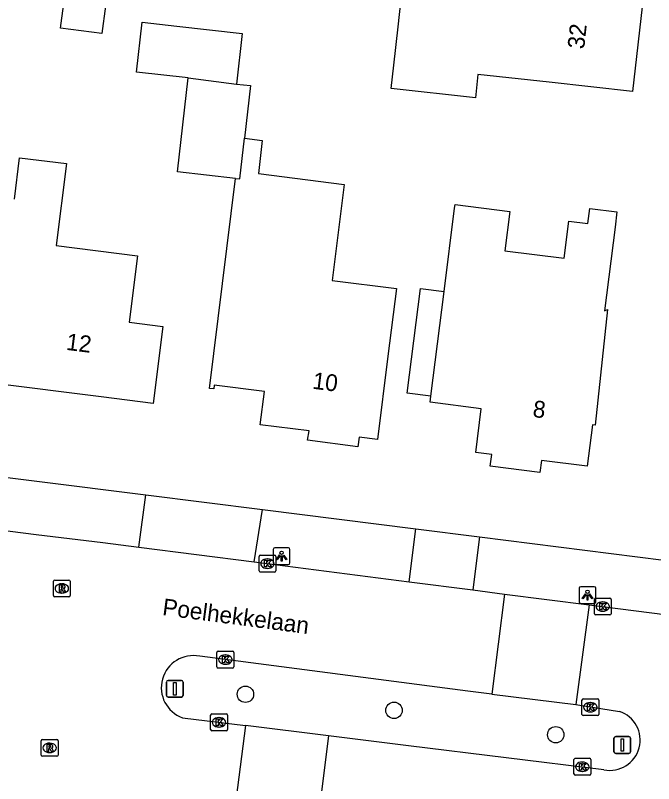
# Model space of a CAD drawing. Extents: x 161258 to 161838, y 380836 to 381727.
# Drawn here: x 161661.92 to 161699.94, y 381338.52 to 381384.28 of the extents above; entities that cross this region are included whole.
import ezdxf

# ---------------------------------------------------------------- set-up
doc = ezdxf.new("R2010")
doc.units = 0
for name, color, linetype in [('IMGEO_Boom', 7, 'Continuous'), ('IMGEO_Kolk', 7, 'Continuous'), ('IMGEO_Lichtpunt', 7, 'Continuous'), ('IMGEO_Openbare_ruimte_label', 7, 'Continuous'), ('IMGEO_Pand', 7, 'Continuous'), ('IMGEO_Pand_nummerreeks', 7, 'Continuous'), ('IMGEO_Rijbaan_lokaal_open', 7, 'Continuous'), ('IMGEO_Rioolput', 7, 'Continuous'), ('IMGEO_Verkeersbordpaal', 7, 'Continuous'), ('IMGEO_Voetpad_open', 7, 'Continuous')]:
    doc.layers.add(name, color=color, linetype=linetype)

msp = doc.modelspace()

# ---------------------------------------------------------------- linework, layer by layer
at = {"layer": 'IMGEO_Boom'}
for centre in [(161675.627, 381343.846), (161684.477, 381342.885), (161694.108, 381341.432)]:
    msp.add_circle(centre, 0.489, dxfattribs=at)
at = {"layer": 'IMGEO_Kolk'}
for p, q in [((161676.436, 381351.199), (161676.436, 381352.051)), ((161676.511, 381352.125), (161677.363, 381352.125)), ((161677.437, 381352.051), (161677.437, 381351.199)), ((161676.924, 381351.905), (161676.949, 381351.905)), ((161677.363, 381351.125), (161676.511, 381351.125)), ((161676.947, 381351.345), (161676.922, 381351.345)), ((161696.407, 381348.642), (161696.407, 381349.494)), ((161696.482, 381349.568), (161697.334, 381349.568)), ((161696.895, 381349.348), (161696.92, 381349.348)), ((161697.408, 381349.494), (161697.408, 381348.642)), ((161696.918, 381348.788), (161696.893, 381348.788)), ((161697.334, 381348.568), (161696.482, 381348.568)), ((161673.93, 381345.482), (161673.93, 381346.334)), ((161674.005, 381346.408), (161674.857, 381346.408)), ((161674.418, 381346.188), (161674.443, 381346.188)), ((161674.931, 381346.334), (161674.931, 381345.482)), ((161674.441, 381345.628), (161674.416, 381345.628)), ((161674.857, 381345.408), (161674.005, 381345.408)), ((161695.669, 381342.645), (161695.669, 381343.497)), ((161695.744, 381343.571), (161696.596, 381343.571)), ((161696.157, 381343.351), (161696.182, 381343.351)), ((161696.67, 381343.497), (161696.67, 381342.645)), ((161696.18, 381342.791), (161696.155, 381342.791)), ((161673.553, 381341.745), (161673.553, 381342.597)), ((161673.628, 381342.671), (161674.48, 381342.671)), ((161674.041, 381342.451), (161674.066, 381342.451)), ((161674.554, 381342.597), (161674.554, 381341.745)), ((161696.596, 381342.571), (161695.744, 381342.571)), ((161674.064, 381341.891), (161674.039, 381341.891)), ((161674.48, 381341.671), (161673.628, 381341.671)), ((161695.192, 381339.102), (161695.192, 381339.954)), ((161695.267, 381340.028), (161696.119, 381340.028)), ((161695.68, 381339.808), (161695.705, 381339.808)), ((161696.193, 381339.954), (161696.193, 381339.102)), ((161695.703, 381339.248), (161695.678, 381339.248)), ((161696.119, 381339.028), (161695.267, 381339.028))]:
    msp.add_line(p, q, dxfattribs=at)
for points in [[(161676.436, 381351.199), (161676.436, 381352.051)], [(161676.511, 381352.125), (161677.363, 381352.125)], [(161677.437, 381352.051), (161677.437, 381351.199)], [(161676.757, 381351.825), (161676.88, 381351.825), (161676.88, 381351.674), (161677.01, 381351.825), (161677.174, 381351.825), (161677.028, 381351.674), (161677.181, 381351.425), (161677.029, 381351.425), (161676.944, 381351.589), (161676.88, 381351.522), (161676.88, 381351.425), (161676.757, 381351.425), (161676.757, 381351.825)], [(161677.363, 381351.125), (161676.511, 381351.125)], [(161696.407, 381348.642), (161696.407, 381349.494)], [(161696.482, 381349.568), (161697.334, 381349.568)], [(161696.728, 381349.268), (161696.851, 381349.268), (161696.851, 381349.117), (161696.981, 381349.268), (161697.145, 381349.268), (161696.999, 381349.117), (161697.152, 381348.868), (161697, 381348.868), (161696.915, 381349.032), (161696.851, 381348.965), (161696.851, 381348.868), (161696.728, 381348.868), (161696.728, 381349.268)], [(161697.408, 381349.494), (161697.408, 381348.642)], [(161697.334, 381348.568), (161696.482, 381348.568)], [(161673.93, 381345.482), (161673.93, 381346.334)], [(161674.005, 381346.408), (161674.857, 381346.408)], [(161674.251, 381346.108), (161674.374, 381346.108), (161674.374, 381345.957), (161674.504, 381346.108), (161674.668, 381346.108), (161674.522, 381345.957), (161674.675, 381345.708), (161674.523, 381345.708), (161674.438, 381345.872), (161674.374, 381345.805), (161674.374, 381345.708), (161674.251, 381345.708), (161674.251, 381346.108)], [(161674.931, 381346.334), (161674.931, 381345.482)], [(161674.857, 381345.408), (161674.005, 381345.408)], [(161695.669, 381342.645), (161695.669, 381343.497)], [(161695.744, 381343.571), (161696.596, 381343.571)], [(161695.99, 381343.271), (161696.113, 381343.271), (161696.113, 381343.12), (161696.243, 381343.271), (161696.407, 381343.271), (161696.261, 381343.12), (161696.414, 381342.871), (161696.262, 381342.871), (161696.177, 381343.035), (161696.113, 381342.968), (161696.113, 381342.871), (161695.99, 381342.871), (161695.99, 381343.271)], [(161696.67, 381343.497), (161696.67, 381342.645)], [(161673.553, 381341.745), (161673.553, 381342.597)], [(161673.628, 381342.671), (161674.48, 381342.671)], [(161673.874, 381342.371), (161673.997, 381342.371), (161673.997, 381342.22), (161674.127, 381342.371), (161674.291, 381342.371), (161674.145, 381342.22), (161674.298, 381341.971), (161674.146, 381341.971), (161674.061, 381342.135), (161673.997, 381342.068), (161673.997, 381341.971), (161673.874, 381341.971), (161673.874, 381342.371)], [(161674.554, 381342.597), (161674.554, 381341.745)], [(161696.596, 381342.571), (161695.744, 381342.571)], [(161674.48, 381341.671), (161673.628, 381341.671)], [(161695.192, 381339.102), (161695.192, 381339.954)], [(161695.267, 381340.028), (161696.119, 381340.028)], [(161695.513, 381339.728), (161695.636, 381339.728), (161695.636, 381339.577), (161695.766, 381339.728), (161695.93, 381339.728), (161695.784, 381339.577), (161695.937, 381339.328), (161695.785, 381339.328), (161695.7, 381339.492), (161695.636, 381339.425), (161695.636, 381339.328), (161695.513, 381339.328), (161695.513, 381339.728)], [(161696.193, 381339.954), (161696.193, 381339.102)], [(161696.119, 381339.028), (161695.267, 381339.028)]]:
    msp.add_lwpolyline(points, dxfattribs=at)
for centre, start, end in [((161676.513, 381352.049), 91.552, 178.448), ((161676.513, 381352.049), 91.552, 178.448), ((161677.361, 381352.049), 1.552, 88.448), ((161677.361, 381352.049), 1.552, 88.448), ((161676.513, 381351.201), 181.552, 268.448), ((161676.513, 381351.201), 181.552, 268.448), ((161677.361, 381351.201), 271.552, 358.448), ((161677.361, 381351.201), 271.552, 358.448), ((161696.484, 381349.492), 91.552, 178.448), ((161696.484, 381349.492), 91.552, 178.448), ((161697.332, 381349.492), 1.552, 88.448), ((161697.332, 381349.492), 1.552, 88.448), ((161696.484, 381348.644), 181.552, 268.448), ((161696.484, 381348.644), 181.552, 268.448), ((161697.332, 381348.644), 271.552, 358.448), ((161697.332, 381348.644), 271.552, 358.448), ((161674.007, 381346.332), 91.552, 178.448), ((161674.007, 381346.332), 91.552, 178.448), ((161674.855, 381346.332), 1.552, 88.448), ((161674.855, 381346.332), 1.552, 88.448), ((161674.007, 381345.484), 181.552, 268.448), ((161674.007, 381345.484), 181.552, 268.448), ((161674.855, 381345.484), 271.552, 358.448), ((161674.855, 381345.484), 271.552, 358.448), ((161695.746, 381343.495), 91.552, 178.448), ((161695.746, 381343.495), 91.552, 178.448), ((161696.594, 381343.495), 1.552, 88.448), ((161696.594, 381343.495), 1.552, 88.448), ((161673.63, 381342.595), 91.552, 178.448), ((161673.63, 381342.595), 91.552, 178.448), ((161674.478, 381342.595), 1.552, 88.448), ((161674.478, 381342.595), 1.552, 88.448), ((161695.746, 381342.647), 181.552, 268.448), ((161695.746, 381342.647), 181.552, 268.448), ((161696.594, 381342.647), 271.552, 358.448), ((161696.594, 381342.647), 271.552, 358.448), ((161673.63, 381341.747), 181.552, 268.448), ((161673.63, 381341.747), 181.552, 268.448), ((161674.478, 381341.747), 271.552, 358.448), ((161674.478, 381341.747), 271.552, 358.448), ((161695.269, 381339.952), 91.552, 178.448), ((161695.269, 381339.952), 91.552, 178.448), ((161696.117, 381339.952), 1.552, 88.448), ((161696.117, 381339.952), 1.552, 88.448), ((161695.269, 381339.104), 181.552, 268.448), ((161695.269, 381339.104), 181.552, 268.448), ((161696.117, 381339.104), 271.552, 358.448), ((161696.117, 381339.104), 271.552, 358.448)]:
    msp.add_arc(centre, 0.0765, start, end, dxfattribs=at)
for centre, major_axis, ratio, start_param, end_param in [((161676.923, 381351.625), (-0.387, 0.002), 0.722429, 4.712389, 7.853982), ((161676.948, 381351.625), (-0.39, 0.002), 0.717154, 1.570796, 4.712389), ((161696.894, 381349.068), (-0.387, 0.002), 0.722429, 4.712389, 7.853982), ((161696.919, 381349.068), (-0.39, 0.002), 0.717154, 1.570796, 4.712389), ((161674.417, 381345.908), (-0.387, 0.002), 0.722429, 4.712389, 7.853982), ((161674.442, 381345.908), (-0.39, 0.002), 0.717154, 1.570796, 4.712389), ((161696.156, 381343.071), (-0.387, 0.002), 0.722429, 4.712389, 7.853982), ((161696.181, 381343.071), (-0.39, 0.002), 0.717154, 1.570796, 4.712389), ((161674.04, 381342.171), (-0.387, 0.002), 0.722429, 4.712389, 7.853982), ((161674.065, 381342.171), (-0.39, 0.002), 0.717154, 1.570796, 4.712389), ((161695.679, 381339.528), (-0.387, 0.002), 0.722429, 4.712389, 7.853982), ((161695.704, 381339.528), (-0.39, 0.002), 0.717154, 1.570796, 4.712389)]:
    msp.add_ellipse(centre, major_axis=major_axis, ratio=ratio, start_param=start_param, end_param=end_param, dxfattribs=at)
at = {"layer": 'IMGEO_Lichtpunt'}
for p, q in [((161677.283, 381352.476), (161677.283, 381351.669)), ((161677.283, 381352.476), (161677.283, 381351.669)), ((161678.185, 381352.571), (161677.377, 381352.571)), ((161678.185, 381352.571), (161677.377, 381352.571)), ((161678.279, 381351.669), (161678.279, 381352.476)), ((161678.279, 381351.669), (161678.279, 381352.476)), ((161677.377, 381351.575), (161678.185, 381351.575)), ((161677.377, 381351.575), (161678.185, 381351.575)), ((161695.5, 381350.155), (161695.5, 381349.348)), ((161695.5, 381350.155), (161695.5, 381349.348)), ((161696.402, 381350.25), (161695.594, 381350.25)), ((161696.402, 381350.25), (161695.594, 381350.25)), ((161696.496, 381349.348), (161696.496, 381350.155)), ((161696.496, 381349.348), (161696.496, 381350.155)), ((161695.594, 381349.254), (161696.402, 381349.254)), ((161695.594, 381349.254), (161696.402, 381349.254))]:
    msp.add_line(p, q, dxfattribs=at)
for points in [[(161677.657, 381352.14), (161677.696, 381352.112), (161677.508, 381351.85), (161677.47, 381351.877), (161677.657, 381352.14)], [(161677.759, 381352.092), (161677.806, 381352.092), (161677.806, 381351.77), (161677.759, 381351.77), (161677.759, 381352.092)], [(161677.869, 381352.112), (161677.907, 381352.139), (161678.094, 381351.877), (161678.055, 381351.849), (161677.869, 381352.112)], [(161695.874, 381349.819), (161695.913, 381349.791), (161695.725, 381349.529), (161695.687, 381349.556), (161695.874, 381349.819)], [(161695.976, 381349.771), (161696.023, 381349.771), (161696.023, 381349.449), (161695.976, 381349.449), (161695.976, 381349.771)], [(161696.086, 381349.791), (161696.124, 381349.818), (161696.311, 381349.556), (161696.272, 381349.528), (161696.086, 381349.791)]]:
    msp.add_lwpolyline(points, dxfattribs=at)
for centre in [(161677.782, 381352.274), (161695.999, 381349.953)]:
    msp.add_circle(centre, 0.0994, dxfattribs=at)
for centre, start, end in [((161677.377, 381352.476), 90, 180), ((161677.377, 381352.476), 90, 180), ((161678.185, 381352.476), 0, 90), ((161678.185, 381352.476), 0, 90), ((161677.377, 381351.669), 180, 270), ((161677.377, 381351.669), 180, 270), ((161678.185, 381351.669), 270, 0), ((161678.185, 381351.669), 270, 360), ((161695.594, 381350.155), 90, 180), ((161695.594, 381350.155), 90, 180), ((161696.402, 381350.155), 0, 90), ((161696.402, 381350.155), 0, 90), ((161695.594, 381349.348), 180, 270), ((161695.594, 381349.348), 180, 270), ((161696.402, 381349.348), 270, 0), ((161696.402, 381349.348), 270, 360)]:
    msp.add_arc(centre, 0.0946, start, end, dxfattribs=at)
at = {"layer": 'IMGEO_Pand'}
for points in [[(161667.955, 381389.734), (161667.084, 381383.196), (161664.619, 381383.525), (161665.487, 381390.035)], [(161699.325, 381385.5), (161698.686, 381379.746), (161693.717, 381380.297), (161689.477, 381380.767), (161689.323, 381379.378), (161684.313, 381379.934), (161684.467, 381381.323), (161684.72, 381383.604), (161685.107, 381387.097)], [(161672.207, 381380.555), (161669.139, 381380.899), (161669.473, 381383.88), (161671.54, 381383.648), (161675.437, 381383.211), (161675.099, 381380.191)], [(161675.044, 381374.567), (161671.58, 381374.956), (161672.207, 381380.555)], [(161672.207, 381380.555), (161675.099, 381380.191)], [(161675.099, 381380.191), (161675.92, 381380.099), (161675.568, 381376.965)], [(161675.568, 381376.965), (161676.626, 381376.832), (161676.405, 381374.855), (161681.514, 381374.212), (161680.793, 381368.487), (161684.619, 381368.006), (161684.113, 381363.979), (161683.489, 381359.018), (161682.396, 381359.155), (161682.32, 381358.586), (161679.33, 381358.984), (161679.421, 381359.53), (161676.507, 381359.896), (161676.757, 381361.886), (161673.774, 381362.255), (161673.745, 381362.031), (161673.486, 381362.065), (161675.044, 381374.567)], [(161675.044, 381374.567), (161675.297, 381374.539), (161675.568, 381376.965)], [(161661.873, 381373.334), (161662.175, 381375.804), (161664.964, 381375.453), (161664.351, 381370.574), (161669.196, 381369.965), (161668.698, 381366.006), (161670.713, 381365.753), (161670.136, 381361.169), (161667.027, 381361.559), (161660.531, 381362.376)], [(161687.462, 381367.833), (161688.086, 381372.794), (161688.113, 381373.009), (161691.379, 381372.599), (161691.085, 381370.267), (161694.615, 381369.824), (161694.891, 381372.019), (161696.014, 381371.878), (161696.128, 381372.789), (161697.755, 381372.585), (161697.64, 381371.674), (161697.012, 381366.68), (161697.195, 381366.757), (161696.455, 381359.88), (161696.29, 381359.901), (161695.978, 381357.422), (161693.256, 381357.764), (161693.166, 381357.052), (161690.204, 381357.425), (161690.293, 381358.129), (161689.341, 381358.249), (161689.668, 381360.851), (161686.632, 381361.234), (161686.678, 381361.597)], [(161686.678, 381361.597), (161685.265, 381361.775), (161686.049, 381368.013), (161687.462, 381367.833)], [(161686.678, 381361.597), (161687.462, 381367.833)]]:
    msp.add_lwpolyline(points, dxfattribs=at)
at = {"layer": 'IMGEO_Rijbaan_lokaal_open'}
for points in [[(161649.504, 381355.102), (161663.154, 381353.357), (161667.128, 381352.881), (161669.284, 381352.605)], [(161669.284, 381352.605), (161676.146, 381351.726)], [(161676.146, 381351.726), (161685.382, 381350.543)], [(161685.382, 381350.543), (161689.165, 381350.059)], [(161689.165, 381350.059), (161691.062, 381349.816)], [(161691.062, 381349.816), (161690.292, 381343.852)], [(161691.062, 381349.816), (161696.089, 381349.172)], [(161696.089, 381349.172), (161695.307, 381343.233)], [(161696.089, 381349.172), (161701.538, 381348.474), (161701.97, 381348.417), (161708.497, 381347.56), (161708.995, 381347.495), (161708.88, 381346.759)], [(161690.292, 381343.852), (161688.874, 381344.034), (161672.903, 381346.109)], [(161690.292, 381343.852), (161695.307, 381343.233)], [(161695.307, 381343.233), (161697.905, 381342.825)], [(161671.878, 381342.439), (161675.625, 381341.974)], [(161675.625, 381341.974), (161674.844, 381335.829)], [(161680.569, 381341.362), (161675.625, 381341.974)], [(161680.569, 381341.362), (161679.804, 381335.202)], [(161696.981, 381339.343), (161685.333, 381340.771), (161680.569, 381341.362)]]:
    msp.add_lwpolyline(points, dxfattribs=at)
for centre, radius, start, end in [((161672.528, 381344.236), 1.911, 78.6811, 250.1097), ((161697.328, 381341.114), 1.805, 258.9062, 71.3703)]:
    msp.add_arc(centre, radius, start, end, dxfattribs=at)
at = {"layer": 'IMGEO_Rioolput'}
for p, q in [((161664.191, 381349.721), (161664.191, 381350.573)), ((161664.266, 381350.647), (161665.118, 381350.647)), ((161665.192, 381350.573), (161665.192, 381349.721)), ((161664.679, 381350.427), (161664.704, 381350.427)), ((161664.702, 381349.867), (161664.677, 381349.867)), ((161665.118, 381349.647), (161664.266, 381349.647)), ((161663.466, 381340.225), (161663.466, 381341.077)), ((161663.541, 381341.151), (161664.393, 381341.151)), ((161664.467, 381341.077), (161664.467, 381340.225)), ((161663.954, 381340.931), (161663.979, 381340.931)), ((161664.393, 381340.151), (161663.541, 381340.151)), ((161663.977, 381340.371), (161663.952, 381340.371))]:
    msp.add_line(p, q, dxfattribs=at)
for points in [[(161664.191, 381349.721), (161664.191, 381350.573)], [(161664.266, 381350.647), (161665.118, 381350.647)], [(161665.192, 381350.573), (161665.192, 381349.721)], [(161664.78, 381350.345), (161664.528, 381350.347), (161664.528, 381349.947)], [(161664.528, 381349.947), (161664.652, 381349.947), (161664.652, 381350.109), (161664.663, 381350.109)], [(161664.706, 381350.266), (161664.652, 381350.266), (161664.652, 381350.185)], [(161664.652, 381350.185), (161664.704, 381350.185)], [(161664.71, 381350.08), (161664.781, 381349.947), (161664.921, 381349.947), (161664.856, 381350.073)], [(161665.118, 381349.647), (161664.266, 381349.647)], [(161663.466, 381340.225), (161663.466, 381341.077)], [(161663.541, 381341.151), (161664.393, 381341.151)], [(161664.467, 381341.077), (161664.467, 381340.225)], [(161664.055, 381340.849), (161663.803, 381340.851), (161663.803, 381340.451)], [(161663.803, 381340.451), (161663.927, 381340.451), (161663.927, 381340.613), (161663.938, 381340.613)], [(161663.981, 381340.77), (161663.927, 381340.77), (161663.927, 381340.689)], [(161663.927, 381340.689), (161663.979, 381340.689)], [(161663.985, 381340.584), (161664.056, 381340.451), (161664.196, 381340.451), (161664.131, 381340.577)], [(161664.393, 381340.151), (161663.541, 381340.151)]]:
    msp.add_lwpolyline(points, dxfattribs=at)
for centre, radius, start, end in [((161664.268, 381350.571), 0.0765, 91.552, 178.448), ((161664.268, 381350.571), 0.0765, 91.552, 178.448), ((161665.116, 381350.571), 0.0765, 1.552, 88.448), ((161665.116, 381350.571), 0.0765, 1.552, 88.448), ((161664.662, 381350.056), 0.0533, 26.0293, 88.6989), ((161664.688, 381350.374), 0.19, 274.7715, 282.9687), ((161664.712, 381350.17), 0.0964, 77.0061, 93.1865), ((161664.726, 381350.227), 0.0378, 276.6634, 79.6772), ((161664.779, 381350.235), 0.109, 350.3612, 89.416), ((161664.777, 381350.235), 0.112, 277.5842, 350.9817), ((161664.761, 381350.02), 0.108, 29.5134, 73.7905), ((161664.268, 381349.723), 0.0765, 181.552, 268.448), ((161664.268, 381349.723), 0.0765, 181.552, 268.448), ((161665.116, 381349.723), 0.0765, 271.552, 358.448), ((161665.116, 381349.723), 0.0765, 271.552, 358.448), ((161663.543, 381341.075), 0.0765, 91.552, 178.448), ((161663.543, 381341.075), 0.0765, 91.552, 178.448), ((161664.391, 381341.075), 0.0765, 1.552, 88.448), ((161664.391, 381341.075), 0.0765, 1.552, 88.448), ((161663.937, 381340.56), 0.0533, 26.0293, 88.6989), ((161663.963, 381340.878), 0.19, 274.7715, 282.9687), ((161663.987, 381340.674), 0.0964, 77.0061, 93.1865), ((161664.001, 381340.731), 0.0378, 276.6634, 79.6772), ((161664.054, 381340.739), 0.109, 350.3612, 89.416), ((161664.052, 381340.739), 0.112, 277.5842, 350.9817), ((161664.036, 381340.524), 0.108, 29.5134, 73.7905), ((161663.543, 381340.227), 0.0765, 181.552, 268.448), ((161663.543, 381340.227), 0.0765, 181.552, 268.448), ((161664.391, 381340.227), 0.0765, 271.552, 358.448), ((161664.391, 381340.227), 0.0765, 271.552, 358.448)]:
    msp.add_arc(centre, radius, start, end, dxfattribs=at)
for centre, major_axis, ratio, start_param, end_param in [((161664.678, 381350.147), (-0.387, 0.002), 0.722429, 4.712389, 7.853982), ((161664.703, 381350.147), (-0.39, 0.002), 0.717154, 1.570796, 4.712389), ((161663.953, 381340.651), (-0.387, 0.002), 0.722429, 4.712389, 7.853982), ((161663.978, 381340.651), (-0.39, 0.002), 0.717154, 1.570796, 4.712389)]:
    msp.add_ellipse(centre, major_axis=major_axis, ratio=ratio, start_param=start_param, end_param=end_param, dxfattribs=at)
at = {"layer": 'IMGEO_Verkeersbordpaal'}
for p, q in [((161671.023, 381344.672), (161671.813, 381344.672)), ((161671.813, 381344.672), (161671.023, 381344.672)), ((161670.923, 381343.772), (161670.923, 381344.572)), ((161670.923, 381344.572), (161670.923, 381343.772)), ((161671.913, 381344.572), (161671.913, 381343.772)), ((161671.913, 381343.772), (161671.913, 381344.572)), ((161671.813, 381343.672), (161671.023, 381343.672)), ((161671.023, 381343.672), (161671.813, 381343.672)), ((161697.577, 381340.423), (161697.577, 381341.223)), ((161697.577, 381341.223), (161697.577, 381340.423)), ((161697.677, 381341.323), (161698.467, 381341.323)), ((161698.467, 381341.323), (161697.677, 381341.323)), ((161698.567, 381341.223), (161698.567, 381340.423)), ((161698.567, 381340.423), (161698.567, 381341.223)), ((161698.467, 381340.323), (161697.677, 381340.323)), ((161697.677, 381340.323), (161698.467, 381340.323))]:
    msp.add_line(p, q, dxfattribs=at)
for points in [[(161671.343, 381344.547), (161671.493, 381344.547), (161671.493, 381343.797), (161671.343, 381343.797), (161671.343, 381344.547)], [(161697.997, 381341.198), (161698.147, 381341.198), (161698.147, 381340.448), (161697.997, 381340.448), (161697.997, 381341.198)]]:
    msp.add_lwpolyline(points, dxfattribs=at)
for centre, start, end in [((161671.023, 381344.572), 90, 180), ((161671.023, 381344.572), 90, 180), ((161671.813, 381344.572), 0, 90), ((161671.813, 381344.572), 360, 90), ((161671.023, 381343.772), 180, 270), ((161671.023, 381343.772), 180, 270), ((161671.813, 381343.772), 270, 0), ((161671.813, 381343.772), 270, 0), ((161697.677, 381341.223), 90, 180), ((161697.677, 381341.223), 90, 180), ((161698.467, 381341.223), 0, 90), ((161698.467, 381341.223), 360, 90), ((161697.677, 381340.423), 180, 270), ((161697.677, 381340.423), 180, 270), ((161698.467, 381340.423), 270, 0), ((161698.467, 381340.423), 270, 0)]:
    msp.add_arc(centre, 0.1, start, end, dxfattribs=at)
at = {"layer": 'IMGEO_Voetpad_open'}
for points in [[(161649.876, 381358.212), (161669.686, 381355.721)], [(161669.284, 381352.605), (161669.686, 381355.721)], [(161669.686, 381355.721), (161676.646, 381354.846)], [(161676.146, 381351.726), (161676.646, 381354.846)], [(161676.646, 381354.846), (161685.778, 381353.698)], [(161685.382, 381350.543), (161685.778, 381353.698)], [(161685.778, 381353.698), (161689.572, 381353.221)], [(161689.572, 381353.221), (161689.165, 381350.059)], [(161689.572, 381353.221), (161700.55, 381351.841)]]:
    msp.add_lwpolyline(points, dxfattribs=at)

# ---------------------------------------------------------------- texts
at = {"layer": 'IMGEO_Openbare_ruimte_label'}
msp.add_text('Poelhekkelaan', height=1, rotation=352.534, dxfattribs=at).set_placement((161670.643, 381348.567))
at = {"layer": 'IMGEO_Pand_nummerreeks'}
for s, rotation, p in [('32', 83.7091, (161695.796, 381382.244)), ('12', 352.838, (161664.915, 381364.365)), ('10', 352.8323, (161679.586, 381362.048)), ('8', 352.8953, (161692.701, 381360.37))]:
    msp.add_text(s, height=1, rotation=rotation, dxfattribs=at).set_placement(p)

doc.saveas('drawing.dxf')
